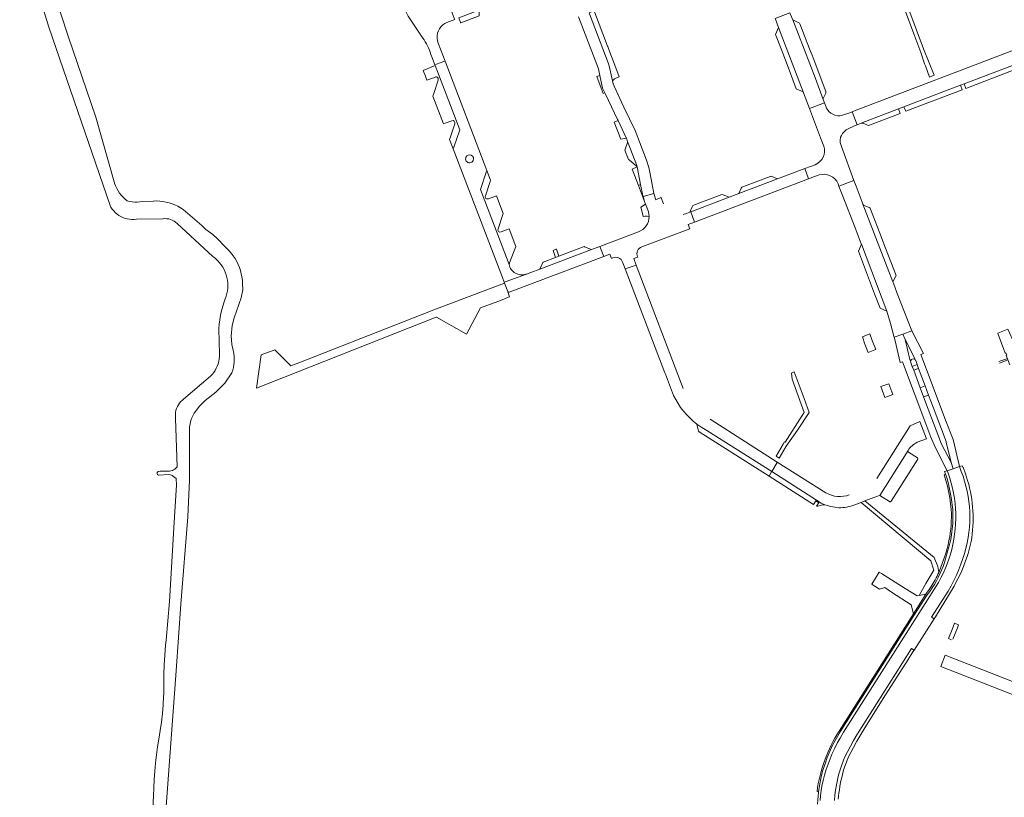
# Model space of a CAD drawing. Header units: metres. Extents: x 166325 to 190320, y 381923 to 404576.
# Tile 523 of 656: x 171053 to 171428, y 392842 to 393138. Entities that reach past the tile are written whole.
import ezdxf

# ---------------------------------------------------------------- set-up
doc = ezdxf.new("R2010")
doc.units = ezdxf.units.M
for name, color, linetype, lineweight in [('B-WE-OG-WATER_BEEK-GV', 8, 'Continuous', 18), ('B-WE-VH-VERHARDING_ASFALT-GV', 8, 'Continuous', 18), ('B-WE-VH-VERHARDING_BETONSTRAATSTEEN-GV', 8, 'Continuous', 18), ('B-WE-VH-VERHARDING_HALFVERHARDING-GV', 8, 'Continuous', 18), ('B-WE-VH-VERHARDING_STRAATBAKSTEEN-GV', 8, 'Continuous', 18)]:
    doc.layers.add(name, color=color, linetype=linetype, lineweight=lineweight)

msp = doc.modelspace()

# ---------------------------------------------------------------- linework, layer by layer
at = {"layer": 'B-WE-OG-WATER_BEEK-GV', "flags": 128}
for points in [[(171053.065, 393171.803), (171064.196, 393135.459), (171087.467, 393067.497), (171087.82, 393066.849), (171088.302, 393066.119), (171088.848, 393065.437), (171089.455, 393064.808), (171090.116, 393064.236), (171090.827, 393063.727), (171091.581, 393063.286), (171092.372, 393062.915), (171093.195, 393062.618), (171094.04, 393062.398), (171094.903, 393062.255), (171095.774, 393062.192), (171096.648, 393062.209), (171097.517, 393062.306), (171107.614, 393062.493), (171108.325, 393062.531), (171109.059, 393062.492), (171109.784, 393062.374), (171110.492, 393062.177), (171111.174, 393061.904), (171111.823, 393061.559), (171112.43, 393061.146), (171112.989, 393060.669), (171126.638, 393048.087), (171126.942, 393047.862), (171127.747, 393047.199), (171128.499, 393046.476), (171129.193, 393045.698), (171129.825, 393044.869), (171130.392, 393043.994), (171130.89, 393043.078), (171131.317, 393042.127), (171131.669, 393041.145), (171131.945, 393040.14), (171132.144, 393039.116), (171132.263, 393038.08), (171132.302, 393037.038), (171132.262, 393035.996), (171132.142, 393034.961), (171131.942, 393033.937), (171131.665, 393032.932), (171131.312, 393031.951), (171130.901, 393030.822), (171130.362, 393029.146), (171129.9, 393027.447), (171129.516, 393025.728), (171129.209, 393023.994), (171128.982, 393022.248), (171128.835, 393020.493), (171129.069, 393010.905), (171129.072, 393010.002), (171128.997, 393009.067), (171128.843, 393008.142), (171128.61, 393007.234), (171128.3, 393006.349), (171127.917, 393005.493), (171127.462, 393004.673), (171126.938, 393003.895), (171126.351, 393003.164), (171125.703, 393002.486), (171115.42, 392993.693), (171114.992, 392993.357), (171114.427, 392992.827), (171113.919, 392992.241), (171113.475, 392991.606), (171113.098, 392990.928), (171112.792, 392990.215), (171112.562, 392989.475), (171112.409, 392988.715), (171112.336, 392987.943), (171112.342, 392987.168), (171112.428, 392986.397), (171113.021, 392968.02), (171112.883, 392967.82), (171112.533, 392967.414), (171112.126, 392967.065), (171111.672, 392966.78), (171111.181, 392966.567), (171110.663, 392966.428), (171110.131, 392966.368), (171106.55, 392966.324), (171105.817, 392966.127), (171105.454, 392965.753), (171105.393, 392965.479), (171105.48, 392965.097), (171105.957, 392964.751), (171109.874, 392965.008), (171110.461, 392964.863), (171111.068, 392964.634), (171111.643, 392964.332), (171112.176, 392963.961), (171112.659, 392963.528), (171112.706, 392960.955), (171111.915, 392946.919), (171110.067, 392916.681), (171108.808, 392901.89), (171108.623, 392899.994), (171108.321, 392896.277), (171108.099, 392892.555), (171107.956, 392888.829), (171107.892, 392885.1), (171107.908, 392881.371), (171107.87, 392880.538), (171107.669, 392877.269), (171107.388, 392874.007), (171107.028, 392870.752), (171106.59, 392867.507), (171106.072, 392864.274), (171105.572, 392861.313), (171105.126, 392858.217), (171104.758, 392855.111), (171104.467, 392851.996), (171104.253, 392848.875), (171104.118, 392845.75), (171104.06, 392842.623), (171103.075, 392825.505)], [(171107.225, 392816.303), (171112.639, 392890.224), (171114.466, 392915.607), (171117.082, 392948.925), (171117.741, 392962.961), (171117.649, 392983.182), (171118.345, 392986.09), (171119.53, 392988.417), (171121.535, 392991.059), (171123.738, 392993.284), (171127.674, 392996.393), (171131.14, 392999.797), (171133.822, 393003.813), (171134.189, 393004.822), (171134.446, 393005.843), (171134.625, 393006.881), (171134.724, 393007.93), (171134.744, 393008.983), (171134.684, 393010.034), (171134.544, 393011.078), (171134.531, 393011.151), (171134.162, 393012.862), (171133.872, 393014.587), (171133.661, 393016.324), (171133.547, 393017.753), (171133.938, 393021.746), (171134.669, 393024.765), (171137.409, 393032.38), (171138.067, 393035.36), (171137.917, 393037.79), (171137.83, 393039.04), (171137.663, 393040.282), (171137.418, 393041.511), (171137.094, 393042.722), (171136.694, 393043.91), (171136.219, 393045.07), (171135.671, 393046.197), (171135.052, 393047.286), (171134.365, 393048.335), (171133.613, 393049.337), (171132.798, 393050.289), (171131.924, 393051.187), (171131.291, 393051.771), (171128.393, 393054.789), (171126.648, 393056.463), (171123.992, 393058.386), (171122.361, 393059.841), (171116.206, 393065.224), (171115.258, 393065.947), (171114.265, 393066.605), (171113.229, 393067.194), (171112.156, 393067.713), (171111.051, 393068.158), (171109.918, 393068.529), (171108.763, 393068.823), (171107.591, 393069.038), (171106.407, 393069.175), (171105.216, 393069.231), (171104.025, 393069.208), (171103.866, 393069.199), (171099.799, 393069.012), (171098.827, 393068.867), (171097.846, 393068.801), (171096.862, 393068.816), (171095.884, 393068.91), (171094.916, 393069.084), (171094.015, 393069.32), (171093.206, 393069.966), (171092.45, 393070.673), (171091.751, 393071.436), (171091.112, 393072.251), (171090.539, 393073.113), (171090.034, 393074.016), (171089.599, 393074.956), (171089.348, 393075.608), (171082.094, 393101.139), (171071.577, 393132.054), (171060.078, 393166.945)]]:
    msp.add_lwpolyline(points, dxfattribs=at)
at = {"layer": 'B-WE-VH-VERHARDING_ASFALT-GV', "flags": 128}
for points in [[(171347.338, 393138.193), (171346.431, 393140.563), (171346.313, 393140.871), (171340.678, 393138.704), (171340.781, 393138.438), (171341.988, 393135.313), (171351.298, 393110.86), (171351.468, 393110.414), (171353.717, 393104.508), (171359.437, 393106.633), (171358.946, 393107.943), (171355.985, 393115.846)], [(171374.071, 393068.009), (171373.8, 393068.823), (171371.482, 393074.857), (171370.668, 393077.067), (171364.972, 393074.914), (171366.192, 393071.753), (171371.125, 393058.977), (171373.445, 393052.968), (171373.504, 393052.816), (171383.238, 393027.281), (171384.54, 393022.581), (171385.865, 393017.801), (171385.998, 393017.32), (171389.327, 393018.544), (171392.655, 393019.767), (171387.148, 393034.042), (171385.674, 393037.869), (171385.47, 393038.399)]]:
    msp.add_lwpolyline(points, close=True, dxfattribs=at)
for points in [[(171435.329, 393127.892), (171434.35, 393127.674), (171433.388, 393127.387), (171370.929, 393103.515), (171369.976, 393103.151), (171371.87, 393098.241), (171372.717, 393098.566), (171373.362, 393098.813), (171387.6, 393104.272), (171389.677, 393105.068), (171407.14, 393111.763), (171411.216, 393113.307), (171412.604, 393113.833), (171431.089, 393120.837), (171431.84, 393121.122), (171434.619, 393122.174)], [(171363.242, 392840.931), (171363.403, 392842.902), (171363.644, 392844.865), (171363.964, 392846.817), (171364.363, 392848.754), (171364.84, 392850.673), (171365.394, 392852.572), (171366.024, 392854.446), (171366.73, 392856.294), (171367.13, 392857.252), (171368.185, 392859.456), (171369.309, 392861.626), (171370.499, 392863.76), (171371.755, 392865.856), (171372.047, 392866.323), (171388.888, 392892.891), (171392.621, 392898.776), (171393.549, 392898.145), (171401.163, 392910.059), (171400.176, 392910.689), (171406.503, 392920.665), (171407.622, 392922.651), (171408.671, 392924.676), (171409.648, 392926.736), (171410.552, 392928.83), (171411.382, 392930.953), (171412.137, 392933.105), (171412.817, 392935.281), (171413.419, 392937.48), (171413.653, 392938.424), (171413.789, 392939.069), (171414.144, 392941.009), (171414.42, 392942.962), (171414.616, 392944.925), (171414.733, 392946.894), (171414.77, 392948.866), (171414.727, 392950.838), (171414.603, 392952.806), (171414.401, 392954.768), (171414.118, 392956.72), (171413.757, 392958.659), (171413.318, 392960.582), (171412.801, 392962.486), (171412.207, 392964.366), (171411.537, 392966.222), (171410.793, 392968.048), (171408.42, 392967.243), (171406.15, 392966.473), (171406.506, 392965.525), (171407.14, 392963.665), (171407.698, 392961.78), (171408.179, 392959.875), (171408.582, 392957.951), (171408.906, 392956.012), (171409.152, 392954.062), (171409.317, 392952.103), (171409.403, 392950.14), (171409.409, 392948.174), (171409.335, 392946.21), (171409.181, 392944.25), (171408.947, 392942.299), (171408.635, 392940.358), (171408.295, 392938.441), (171407.877, 392936.539), (171407.382, 392934.656), (171406.81, 392932.795), (171406.161, 392930.958), (171405.439, 392929.15), (171404.642, 392927.373), (171403.773, 392925.631), (171402.834, 392923.925), (171402.005, 392922.546), (171386.349, 392897.908), (171366.726, 392866.874), (171365.402, 392864.642), (171364.34, 392862.732), (171363.349, 392860.784), (171362.429, 392858.801), (171361.582, 392856.786), (171360.81, 392854.742), (171360.112, 392852.671), (171359.491, 392850.575), (171358.946, 392848.459), (171358.479, 392846.324), (171358.186, 392844.745), (171357.95, 392842.805), (171357.792, 392840.857)], [(171410.793, 392968.048), (171411.537, 392966.222), (171412.207, 392964.366), (171412.801, 392962.486), (171413.318, 392960.582), (171413.757, 392958.659), (171414.118, 392956.72), (171414.401, 392954.768), (171414.603, 392952.806), (171414.727, 392950.838), (171414.77, 392948.866), (171414.733, 392946.894), (171414.616, 392944.925), (171414.42, 392942.962), (171414.144, 392941.009), (171413.789, 392939.069), (171413.653, 392938.424), (171413.419, 392937.48), (171412.817, 392935.281), (171412.137, 392933.105), (171411.382, 392930.953), (171410.552, 392928.83), (171409.648, 392926.736), (171408.671, 392924.676), (171407.622, 392922.651), (171406.503, 392920.665), (171400.176, 392910.689), (171401.163, 392910.059), (171401.681, 392910.869), (171408.775, 392922.534), (171408.999, 392922.901), (171411.569, 392927.966), (171413.938, 392934.256), (171414.18, 392934.897), (171415.302, 392939.529)], [(171413.956, 392962.763), (171413.146, 392965.294), (171412.207, 392967.78), (171412.061, 392967.726), (171411.809, 392968.393), (171410.793, 392968.048)], [(171357.792, 392840.857), (171357.95, 392842.805), (171358.186, 392844.745), (171358.479, 392846.324), (171358.946, 392848.459), (171359.491, 392850.575), (171360.112, 392852.671), (171360.81, 392854.742), (171361.582, 392856.786), (171362.429, 392858.801), (171363.349, 392860.784), (171364.34, 392862.732), (171365.402, 392864.642), (171366.726, 392866.874), (171386.349, 392897.908), (171402.005, 392922.546), (171402.834, 392923.925), (171403.773, 392925.631), (171404.642, 392927.373), (171405.439, 392929.15), (171406.161, 392930.958), (171406.81, 392932.795), (171407.382, 392934.656), (171407.877, 392936.539), (171408.295, 392938.441), (171408.635, 392940.358), (171408.947, 392942.299), (171409.181, 392944.25), (171409.335, 392946.21), (171409.409, 392948.174), (171409.403, 392950.14), (171409.317, 392952.103), (171409.152, 392954.062), (171408.906, 392956.012), (171408.582, 392957.951), (171408.179, 392959.875), (171407.698, 392961.78), (171407.14, 392963.665), (171406.506, 392965.525), (171406.15, 392966.473), (171405.149, 392966.133), (171405.541, 392965.156), (171405.785, 392964.548), (171406.263, 392962.979), (171406.837, 392960.794), (171406.843, 392960.76), (171407.739, 392956.304), (171408.286, 392951.748), (171408.253, 392946.408), (171407.662, 392941.1), (171407.419, 392939.738), (171407.416, 392939.723), (171405.548, 392932.939), (171405.11, 392931.478), (171404.598, 392930.042), (171404.011, 392928.634), (171403.47, 392927.493), (171402.793, 392926.027), (171402.061, 392924.595), (171401.271, 392923.193), (171400.427, 392921.823), (171399.528, 392920.489), (171398.573, 392919.194), (171393.739, 392911.679), (171365.433, 392866.972), (171362.551, 392861.916), (171360.485, 392857.206), (171359.781, 392855.23), (171358.748, 392851.99), (171358.201, 392849.861), (171357.524, 392846.585), (171357.135, 392844.01), (171356.732, 392839.507)], [(171364.664, 392841.329), (171364.811, 392842.681), (171364.928, 392843.676), (171365.11, 392844.978), (171365.295, 392846.151), (171365.608, 392847.852), (171366.134, 392850.177), (171366.729, 392852.491), (171367.307, 392854.177), (171367.77, 392855.427), (171368.511, 392857.199), (171369.423, 392859.166), (171370.435, 392861.121), (171371.748, 392863.526), (171374.398, 392867.954), (171381.775, 392879.672), (171384.704, 392884.268), (171391.259, 392894.554), (171393.129, 392897.489), (171393.549, 392898.145), (171392.621, 392898.776), (171388.888, 392892.891), (171372.047, 392866.323), (171371.755, 392865.856), (171370.499, 392863.76), (171369.309, 392861.626), (171368.185, 392859.456), (171367.13, 392857.252), (171366.73, 392856.294), (171366.024, 392854.446), (171365.394, 392852.572), (171364.84, 392850.673), (171364.363, 392848.754), (171363.964, 392846.817), (171363.644, 392844.865), (171363.403, 392842.902), (171363.242, 392840.931)]]:
    msp.add_lwpolyline(points, dxfattribs=at)
at = {"layer": 'B-WE-VH-VERHARDING_ASFALT-GV'}
msp.add_lwpolyline([(171415.302, 392939.529, 0.1136242), (171413.956, 392962.763)], format="xyb", dxfattribs=at)
at = {"layer": 'B-WE-VH-VERHARDING_BETONSTRAATSTEEN-GV', "flags": 128}
for points in [[(171203.634, 393143.725), (171202.864, 393146.364), (171202.166, 393148.76), (171201.64, 393148.612), (171198.672, 393147.774), (171198.068, 393147.603), (171198.126, 393147.419), (171198.183, 393147.234), (171198.811, 393145.096), (171199.327, 393143.336), (171200.021, 393141.436), (171201.006, 393139.65), (171206.498, 393131.283)], [(171214.132, 393136.268), (171214.171, 393136.301), (171214.886, 393136.812), (171215.668, 393137.215), (171218.704, 393138.38), (171218.519, 393138.861), (171217.334, 393141.961)], [(171265.845, 393139.411), (171273.387, 393119.573), (171273.926, 393117.034), (171274.955, 393112.185), (171275.8, 393110.417), (171276.048, 393109.899), (171280.67, 393100.228), (171280.861, 393099.828), (171283.993, 393093.276), (171284.048, 393093.16), (171284.511, 393091.938), (171285.645, 393088.946), (171288.017, 393082.688), (171288.182, 393082.235), (171289.468, 393075.504), (171290.302, 393071.141), (171290.366, 393070.926), (171294.485, 393072.098), (171293.54, 393076.931), (171292.775, 393080.843), (171292.564, 393081.922), (171291.678, 393084.714), (171287.354, 393096.032), (171283.102, 393104.998), (171279.32, 393112.973), (171279.002, 393113.85), (171278.763, 393114.955), (171277.522, 393120.7), (171277.129, 393121.903), (171269.988, 393140.54)], [(171390.039, 393142.004), (171391.78, 393137.358), (171393.444, 393132.919), (171396.103, 393125.759), (171397.568, 393121.525), (171397.862, 393120.705), (171399.402, 393116.417), (171401.207, 393117.109), (171399.025, 393122.502), (171397.403, 393126.511), (171395.623, 393131.183), (171394.33, 393134.698), (171391.957, 393141.19)], [(171209.626, 393125.05), (171210.218, 393123.517), (171211.17, 393121.052), (171211.735, 393121.28), (171214.551, 393122.318), (171215.016, 393122.483), (171212.396, 393129.363)], [(171211.275, 393120.78), (171206.663, 393118.955), (171207.506, 393116.75), (171208.076, 393115.26), (171208.812, 393115.535), (171211.191, 393116.422)], [(171215.016, 393122.483), (171214.551, 393122.318), (171211.735, 393121.28), (171211.17, 393121.052), (171211.275, 393120.78), (171220.601, 393096.297), (171218.347, 393089.722), (171218.115, 393089.046), (171236.839, 393040.116), (171237.542, 393038.279), (171237.946, 393038.429), (171245.959, 393041.392), (171245.79, 393041.332)], [(171218.706, 393098.669), (171216.909, 393093.277), (171216.72, 393092.71), (171218.115, 393089.046), (171218.347, 393089.722), (171220.601, 393096.297), (171211.275, 393120.78)], [(171239.348, 393044.991), (171228.455, 393073.546), (171230.684, 393080.178), (171230.891, 393080.795), (171215.016, 393122.483)], [(171212.381, 393115.287), (171210.718, 393110.217), (171210.388, 393109.212), (171214.416, 393098.67), (171215.039, 393098.896), (171217.559, 393099.807)], [(171364.637, 393075.78), (171364.972, 393074.914), (171370.668, 393077.067), (171365.872, 393090.032), (171365.743, 393090.38), (171365.472, 393091.485), (171365.474, 393092.312), (171365.604, 393093.483), (171365.922, 393094.176), (171366.363, 393094.877), (171366.943, 393095.597), (171367.695, 393096.28), (171368.437, 393096.764), (171370.937, 393097.863), (171371.87, 393098.241), (171369.976, 393103.151), (171369.093, 393102.863), (171366.315, 393101.888), (171365.286, 393101.706), (171364.495, 393101.665), (171363.371, 393101.898), (171361.888, 393102.625), (171361.11, 393103.321), (171360.443, 393104.19), (171360.198, 393104.602), (171359.935, 393105.304), (171359.437, 393106.633), (171353.717, 393104.508), (171357.984, 393093.3), (171359.192, 393090.103)], [(171355.92, 393083.06), (171354.175, 393082.393), (171351.993, 393081.574), (171353.375, 393077.631), (171355.684, 393078.508)], [(171230.339, 393071.193), (171232.164, 393076.604), (171232.336, 393077.114), (171230.891, 393080.795), (171230.684, 393080.178), (171228.455, 393073.546), (171239.348, 393044.991), (171239.488, 393045.662), (171241.993, 393051.856), (171239.401, 393058.598), (171236.308, 393057.437)], [(171355.684, 393078.508), (171357.406, 393079.163)], [(171298.106, 393068.162), (171297.236, 393070.393), (171297.193, 393070.504), (171295.24, 393069.707), (171294.485, 393072.098), (171290.366, 393070.926), (171290.918, 393069.077), (171291.345, 393067.959), (171291.771, 393066.841), (171292.415, 393065.154), (171292.619, 393064.258), (171292.688, 393063.341)], [(171237.161, 393064.461), (171234.599, 393071.246), (171231.578, 393070.091)], [(171235.171, 393058.588), (171237.161, 393064.461)], [(171308.214, 393058.675), (171307.607, 393060.239), (171309.974, 393061.138), (171308.52, 393065.051), (171308.162, 393064.914), (171306.866, 393064.42), (171305.65, 393064.102)], [(171288.583, 393057.477), (171273.95, 393051.953), (171275.416, 393048.038), (171277.771, 393048.927), (171278.383, 393047.364), (171278.894, 393047.594)], [(171289.898, 393051.716), (171308.214, 393058.675)], [(171454.69, 393054.689), (171449.85, 393041.337), (171448.71, 393038.191), (171441.638, 393018.682), (171437.856, 393020.059), (171436.7, 393020.48), (171435.494, 393020.153), (171433.947, 393015.556), (171431.791, 393014.726), (171431.646, 393015.05), (171429.26, 393020.397), (171425.43, 393018.902), (171425.481, 393018.762), (171427.545, 393013.09), (171428.263, 393011.244), (171428.347, 393011.276), (171428.497, 393011.334), (171428.893, 393010.515), (171428.658, 393010.425), (171429.964, 393006.851)], [(171282.577, 393045.95), (171282.681, 393045.678), (171283.547, 393043.414), (171287.741, 393044.838), (171286.815, 393047.265), (171288.339, 393047.837), (171288.26, 393048.053)], [(171305.704, 392997.754), (171287.741, 393044.838), (171283.547, 393043.414), (171298.728, 393003.735), (171298.906, 393003.271), (171301.997, 392995.191)], [(171390.111, 393016.522), (171391.917, 393008.816), (171392.276, 393007.782)], [(171394.16, 393008.465), (171393.764, 393009.495), (171390.111, 393016.522)], [(171392.276, 393007.782), (171392.3, 393007.713), (171392.862, 393006.222), (171394.731, 393006.932), (171394.179, 393008.415)], [(171394.179, 393008.415), (171394.17, 393008.44), (171394.16, 393008.465)], [(171428.814, 393009.137), (171425.873, 393008.027)], [(171426.09, 393007.458), (171428.978, 393008.549)], [(171399.082, 392995.297), (171397.203, 392994.59), (171398.943, 392989.931)], [(171400.822, 392990.643), (171399.082, 392995.297)], [(171339.392, 392966.134), (171341.422, 392969.667), (171341.494, 392969.793), (171315.9, 392986.064)], [(171310.85, 392984.275), (171312.716, 392982.992), (171314.678, 392981.86), (171339.392, 392966.134)], [(171394.775, 392977.306), (171398.275, 392978.632), (171395.797, 392985.172), (171392.008, 392983.642), (171379.334, 392963.483)], [(171370.276, 392953.256), (171373.356, 392954.412), (171374.802, 392954.954), (171379.686, 392956.787), (171380.504, 392957.094), (171391.266, 392974.209)], [(171391.266, 392974.209), (171380.504, 392957.094), (171384.239, 392954.712), (171384.357, 392954.656), (171384.486, 392954.642), (171384.641, 392954.685), (171384.795, 392954.829), (171394.99, 392970.841)], [(171394.99, 392970.841), (171395.03, 392971.142), (171394.856, 392971.39), (171391.459, 392973.521)], [(171360.025, 392958.013), (171341.494, 392969.793), (171341.422, 392969.667), (171339.392, 392966.134), (171358.16, 392954.191), (171359.585, 392953.521), (171361.846, 392952.82), (171364.14, 392952.435)], [(171356.616, 392844.343), (171357.135, 392844.01), (171357.524, 392846.585), (171358.201, 392849.861), (171358.748, 392851.99), (171359.781, 392855.23), (171360.485, 392857.206), (171362.551, 392861.916), (171365.433, 392866.972), (171393.739, 392911.679), (171398.573, 392919.194), (171399.528, 392920.489), (171400.427, 392921.823), (171401.271, 392923.193), (171402.061, 392924.595), (171402.793, 392926.027), (171403.47, 392927.493), (171404.011, 392928.634), (171404.598, 392930.042), (171405.11, 392931.478), (171405.548, 392932.939), (171407.416, 392939.723), (171407.419, 392939.738), (171407.662, 392941.1), (171408.253, 392946.408), (171408.286, 392951.748), (171407.739, 392956.304), (171406.843, 392960.76), (171406.837, 392960.794), (171406.263, 392962.979), (171405.785, 392964.548), (171405.541, 392965.156), (171405.044, 392964.97), (171405.699, 392962.819), (171406.27, 392960.645), (171407.161, 392956.211), (171407.703, 392951.721)], [(171402.629, 392929.978), (171401.209, 392933.457), (171374.802, 392954.954), (171373.356, 392954.412), (171399.934, 392932.216), (171401.059, 392928.658), (171398.083, 392923.522), (171395.442, 392918.963), (171398.082, 392919.504)], [(171402.934, 392927.722), (171402.629, 392929.978)], [(171403.185, 392928.309), (171402.934, 392927.722)], [(171398.082, 392919.504), (171393.314, 392911.948), (171365.009, 392867.244)], [(171410.027, 392906.662), (171410.469, 392907.843), (171409.32, 392908.269), (171408.999, 392908.388), (171408.045, 392905.963), (171406.699, 392902.539), (171407.832, 392902.101)], [(171408.362, 392902.384), (171410.027, 392906.662)]]:
    msp.add_lwpolyline(points, dxfattribs=at)
for points in [[(171220.258, 393138.976), (171220.891, 393137.249), (171220.957, 393137.07), (171227.976, 393139.763), (171227.964, 393140.496), (171228.024, 393141.156), (171228.235, 393141.637), (171228.616, 393142.075), (171228.822, 393142.262), (171227.274, 393141.668)], [(171280.008, 393119.997), (171277.373, 393126.902), (171276.936, 393128.049), (171276.899, 393128.146), (171271.888, 393141.277), (171271.747, 393141.646), (171269.838, 393140.942), (171269.988, 393140.54), (171277.129, 393121.903), (171277.522, 393120.7), (171278.763, 393114.955), (171279.065, 393115.403), (171279.474, 393115.743), (171279.788, 393115.918), (171281.341, 393116.504)], [(171355.087, 393123.794), (171354.712, 393124.78), (171354.049, 393126.527), (171352.919, 393129.502), (171352.146, 393131.537), (171350.056, 393136.751), (171349.925, 393136.898), (171349.653, 393137.069), (171347.338, 393138.193), (171355.985, 393115.846), (171358.946, 393107.943), (171358.979, 393108.285), (171359.04, 393108.525), (171359.905, 393110.283), (171360.004, 393110.675), (171359.974, 393110.925)], [(171341.988, 393135.313), (171340.777, 393132.696), (171342.907, 393127.139), (171345.196, 393121.167), (171348.718, 393111.977), (171351.298, 393110.86)], [(171431.688, 393119.186), (171432.397, 393119.457), (171431.84, 393121.122), (171431.089, 393120.837), (171412.604, 393113.833), (171413.266, 393112.133)], [(171273.926, 393117.034), (171272.801, 393116.592), (171275.244, 393110.184), (171275.8, 393110.417), (171274.955, 393112.185)], [(171411.879, 393111.602), (171411.216, 393113.307), (171407.14, 393111.763), (171389.677, 393105.068), (171390.397, 393103.378)], [(171388.288, 393102.571), (171387.6, 393104.272), (171373.362, 393098.813), (171373.728, 393098.897), (171374.118, 393098.819), (171375.793, 393098.084), (171376.165, 393097.997), (171376.54, 393098.073)], [(171280.861, 393099.828), (171279.4, 393099.284), (171281.864, 393092.823), (171284.048, 393093.16), (171283.993, 393093.276)], [(171285.645, 393088.946), (171284.511, 393091.938), (171284.394, 393091.447), (171283.608, 393089.015), (171283.468, 393088.616), (171284.849, 393084.993), (171285.074, 393084.859), (171287.89, 393082.504), (171288.182, 393082.235), (171288.017, 393082.688)], [(171288.182, 393082.235), (171286.23, 393081.371), (171288.6, 393075.157), (171289.468, 393075.504)], [(171353.375, 393077.631), (171351.993, 393081.574), (171341.589, 393077.67), (171326.79, 393072.023), (171323.174, 393070.643), (171308.52, 393065.051), (171309.974, 393061.138)], [(171289.468, 393075.504), (171288.6, 393075.157), (171290.918, 393069.077), (171290.366, 393070.926), (171290.302, 393071.141)], [(171341.589, 393077.67), (171339.114, 393078.704), (171337.426, 393078.067), (171336.146, 393077.584), (171327.985, 393074.505), (171327.778, 393074.171), (171326.79, 393072.023)], [(171323.174, 393070.643), (171320.887, 393071.556), (171320.379, 393071.653), (171309.305, 393067.495), (171309.033, 393067.003), (171308.162, 393064.914), (171308.52, 393065.051)], [(171292.415, 393065.154), (171291.771, 393066.841), (171291.345, 393067.959), (171289.5, 393066.9), (171289.622, 393066.488), (171290.452, 393063.278), (171291.234, 393063.442), (171291.974, 393063.496), (171292.688, 393063.341), (171292.619, 393064.258)], [(171380.559, 393056.919), (171376.999, 393066.133), (171376.797, 393066.469), (171376.449, 393066.697), (171374.611, 393067.46), (171374.286, 393067.684), (171374.071, 393068.009), (171385.47, 393038.399), (171386.748, 393040.905), (171382.724, 393051.318)], [(171273.95, 393051.953), (171270.755, 393050.747), (171251.042, 393043.305), (171247.642, 393042.022), (171245.959, 393041.392), (171237.946, 393038.429), (171237.542, 393038.279), (171237.666, 393037.955), (171238.882, 393034.776), (171238.924, 393034.667), (171239.132, 393034.463), (171239.424, 393034.458), (171275.416, 393048.038)], [(171270.755, 393050.747), (171268.051, 393051.823), (171267.946, 393051.837), (171258.37, 393048.227), (171257.107, 393047.75), (171252.34, 393045.942), (171252.19, 393045.778), (171251.042, 393043.305)], [(171257.175, 393050.839), (171256.139, 393050.385), (171257.107, 393047.75), (171258.37, 393048.227), (171257.369, 393050.924)], [(171373.504, 393052.816), (171372.359, 393050.083), (171376.204, 393040.003), (171378.526, 393033.917), (171380.616, 393028.437), (171383.238, 393027.281)], [(171390.111, 393016.522), (171393.764, 393009.495), (171394.16, 393008.465), (171394.17, 393008.44), (171394.179, 393008.415), (171394.731, 393006.932), (171395.292, 393005.431), (171397.753, 392998.851), (171399.082, 392995.297), (171400.822, 392990.643), (171405.733, 392977.581), (171405.773, 392977.323), (171407.65, 392969.572), (171408.42, 392967.243), (171410.793, 392968.048), (171408.411, 392978.357), (171405.537, 392985.706), (171400.004, 393000.353), (171396.159, 393010.744), (171397.206, 393011.114), (171392.655, 393019.767), (171389.327, 393018.544)], [(171386.71, 393014.296), (171388.266, 393007.69), (171389.128, 393007.945), (171398.055, 392984.348), (171399.942, 392979.226), (171401.582, 392975.395), (171406.15, 392966.473), (171408.42, 392967.243), (171407.65, 392969.572), (171403.936, 392976.622), (171398.943, 392989.931), (171397.203, 392994.59), (171395.903, 392998.074), (171393.408, 393004.76), (171392.862, 393006.222), (171392.3, 393007.713), (171392.276, 393007.782), (171391.917, 393008.816), (171390.111, 393016.522), (171389.327, 393018.544), (171385.998, 393017.32), (171386.558, 393014.941)], [(171394.731, 393006.932), (171392.862, 393006.222), (171393.408, 393004.76), (171395.292, 393005.431)], [(171393.408, 393004.76), (171395.903, 392998.074), (171397.753, 392998.851), (171395.292, 393005.431)], [(171353.646, 392988.681), (171351.675, 392993.988), (171347.846, 393004.089), (171346.892, 393003.675), (171347.113, 393001.304), (171351.726, 392988.636), (171351.012, 392987.579), (171344.488, 392977.335), (171344.286, 392977.462), (171343.703, 392976.541), (171340.998, 392972.017), (171342.186, 392971.262), (171344.891, 392975.786), (171349.174, 392981.949)], [(171380.927, 392998.52), (171382.484, 392994.434), (171385.533, 392995.484), (171383.996, 392999.624), (171383.549, 392999.463)], [(171314.678, 392981.86), (171312.716, 392982.992), (171310.85, 392984.275), (171311.358, 392982.019), (171311.49, 392981.595), (171311.803, 392981.281), (171338.385, 392964.384), (171339.325, 392966.018), (171339.392, 392966.134)], [(171339.392, 392966.134), (171339.325, 392966.018), (171338.385, 392964.384), (171355.323, 392953.617), (171356.134, 392954.972), (171357.274, 392954.29), (171356.473, 392952.953), (171356.557, 392952.923), (171356.906, 392952.942), (171358.795, 392953.525), (171359.585, 392953.521), (171358.16, 392954.191)], [(171392.492, 392915.432), (171393.314, 392911.948), (171398.082, 392919.504), (171395.442, 392918.963), (171394.684, 392918.807), (171390.174, 392921.658), (171381.218, 392927.32), (171380.317, 392927.797), (171377.437, 392923.254), (171377.623, 392923.137), (171380.375, 392921.407), (171382.397, 392921.951), (171384.993, 392920.274)], [(171443.347, 392876.486), (171445.002, 392880.803), (171405.398, 392896.256), (171403.685, 392891.946)]]:
    msp.add_lwpolyline(points, close=True, dxfattribs=at)
at = {"layer": 'B-WE-VH-VERHARDING_BETONSTRAATSTEEN-GV'}
for points in [[(171212.396, 393129.363, -0.3223531), (171214.132, 393136.268)], [(171206.498, 393131.283, -0.0808644), (171209.626, 393125.05)], [(171211.191, 393116.422, -0.6507651), (171212.381, 393115.287)], [(171217.559, 393099.807, -0.6586453), (171218.706, 393098.669)], [(171222.973, 393085.962, -1), (171225.711, 393084.652)], [(171359.192, 393090.103, -0.387891), (171355.92, 393083.06)], [(171225.711, 393084.652, -1), (171222.973, 393085.962)], [(171357.406, 393079.163, -0.3770828), (171364.637, 393075.78)], [(171231.578, 393070.091, -0.6864328), (171230.339, 393071.193)], [(171292.688, 393063.341, -0.3162918), (171288.583, 393057.477)], [(171236.308, 393057.437, -0.6293739), (171235.171, 393058.588)], [(171288.26, 393048.053, -0.4264787), (171289.898, 393051.716)], [(171278.894, 393047.594, -0.4187501), (171282.577, 393045.95)], [(171245.79, 393041.332, -0.4339024), (171239.348, 393044.991)], [(171394.16, 393008.465, 0.9548517), (171392.276, 393007.782)], [(171301.997, 392995.191, 0.1244888), (171310.85, 392984.275)], [(171391.459, 392973.521, -0.4115687), (171391.266, 392974.209)], [(171391.266, 392974.209, -0.1456252), (171394.775, 392977.306)], [(171368.901, 392957.277, -0.2149597), (171360.025, 392958.013)], [(171364.14, 392952.435, 0.1012255), (171370.276, 392953.256)], [(171407.703, 392951.721, -0.0592115), (171406.846, 392939.848)], [(171406.846, 392939.848, -0.0455087), (171403.185, 392928.309)], [(171402.934, 392927.722, -0.0385915), (171400.06, 392922.331)], [(171398.082, 392919.504, 0.0218682), (171400.06, 392922.331)], [(171365.009, 392867.244, 0.1100069), (171356.616, 392844.343)]]:
    msp.add_lwpolyline(points, format="xyb", dxfattribs=at)
at = {"layer": 'B-WE-VH-VERHARDING_HALFVERHARDING-GV', "flags": 128}
msp.add_lwpolyline([(171238.924, 393034.667), (171238.882, 393034.776), (171237.666, 393037.955), (171209.736, 393027.427), (171209.414, 393027.306), (171159.295, 393007.531), (171156.295, 393006.41), (171150.212, 393012.529), (171145.057, 393010.628), (171143.191, 392997.976), (171211.673, 393024.977), (171211.748, 393024.935), (171223.164, 393018.545), (171228.522, 393028.532), (171235.062, 393030.997), (171237.398, 393031.877), (171237.928, 393032.077), (171239.592, 393032.704)], close=True, dxfattribs=at)
at = {"layer": 'B-WE-VH-VERHARDING_STRAATBAKSTEEN-GV', "flags": 128}
msp.add_lwpolyline([(171376.676, 393018.664), (171373.871, 393017.439), (171374.799, 393014.74), (171376.032, 393011.506), (171378.558, 393012.481), (171379.001, 393012.652), (171377.659, 393016.122)], close=True, dxfattribs=at)

doc.saveas('drawing.dxf')
